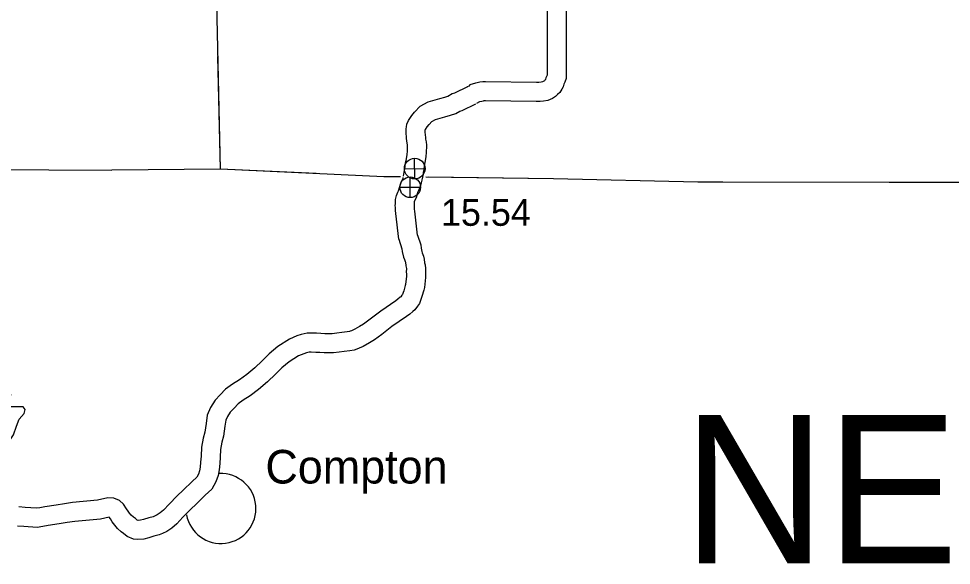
# Model space of a CAD drawing. Extents: x -939622 to -934245, y 1383184 to 1385301.
# Drawn here: x -935278.86 to -935234.85, y 1384147 to 1384172.8 of the extents above; entities that cross this region are included whole.
import ezdxf

# ---------------------------------------------------------------- set-up
doc = ezdxf.new("R2010")
doc.units = 0
for name, color, linetype in [('2', 7, 'Continuous'), ('Default', 7, 'Continuous'), ('Level 10', 7, 'Continuous'), ('Level 2', 7, 'Continuous'), ('Level 21', 7, 'Continuous'), ('Level 24', 7, 'Continuous'), ('Level 25', 7, 'Continuous'), ('Level 26', 7, 'Continuous')]:
    doc.layers.add(name, color=color, linetype=linetype)

msp = doc.modelspace()

# ---------------------------------------------------------------- linework, layer by layer
at = {"layer": '2'}
for points in [[(-935269.336, 1384165.704), (-935269.51, 1384173.539), (-935269.41, 1384181.419), (-935269.369, 1384189.244), (-935269.268, 1384197.25), (-935269.44, 1384205.199), (-935269.624, 1384213.144), (-935269.647, 1384221.105), (-935269.555, 1384229.264), (-935269.536, 1384235.856)], [(-935302.078, 1384165.768), (-935300.757, 1384165.714), (-935293.024, 1384165.708), (-935285.242, 1384165.707), (-935277.435, 1384165.661), (-935274.456, 1384165.655)], [(-935264.821, 1384165.488), (-935269.336, 1384165.704), (-935274.456, 1384165.655)]]:
    msp.add_lwpolyline(points, dxfattribs=at)
at = {"layer": 'Level 10'}
for points in [[(-935253.925, 1384173.999), (-935253.926, 1384170.131), (-935253.933, 1384170.108), (-935253.975, 1384170.003), (-935253.992, 1384169.949), (-935254.002, 1384169.931), (-935254.023, 1384169.898), (-935254.052, 1384169.872), (-935254.08, 1384169.845), (-935254.11, 1384169.826), (-935254.139, 1384169.812), (-935254.198, 1384169.806), (-935254.305, 1384169.791), (-935254.421, 1384169.793), (-935256.827, 1384169.816), (-935256.951, 1384169.815), (-935257.099, 1384169.801), (-935257.227, 1384169.768), (-935257.298, 1384169.751), (-935257.568, 1384169.684), (-935257.62, 1384169.619), (-935257.694, 1384169.578)], [(-935253.025, 1384173.886), (-935253.026, 1384169.977), (-935253.089, 1384169.795), (-935253.126, 1384169.702), (-935253.162, 1384169.588), (-935253.23, 1384169.468), (-935253.328, 1384169.314), (-935253.437, 1384169.214), (-935253.523, 1384169.133), (-935253.672, 1384169.037), (-935253.895, 1384168.931), (-935254.094, 1384168.912), (-935254.251, 1384168.89), (-935254.434, 1384168.893), (-935256.831, 1384168.916), (-935256.905, 1384168.916), (-935256.943, 1384168.912), (-935257.007, 1384168.896), (-935257.119, 1384168.867), (-935257.259, 1384168.79)], [(-935260.703, 1384165.366), (-935260.68, 1384165.458), (-935260.666, 1384165.549), (-935260.643, 1384165.706), (-935260.618, 1384165.821), (-935260.601, 1384165.98), (-935260.562, 1384166.19), (-935260.521, 1384166.394), (-935260.513, 1384166.553), (-935260.504, 1384166.663), (-935260.503, 1384166.698), (-935260.503, 1384166.79), (-935260.507, 1384166.843), (-935260.527, 1384166.92), (-935260.547, 1384167.035), (-935260.551, 1384167.141), (-935260.559, 1384167.251), (-935260.568, 1384167.356), (-935260.58, 1384167.491), (-935260.574, 1384167.593), (-935260.558, 1384167.697), (-935260.537, 1384167.816), (-935260.466, 1384167.989), (-935260.308, 1384168.226), (-935260.174, 1384168.393), (-935259.917, 1384168.668), (-935259.537, 1384168.88), (-935259.204, 1384168.969), (-935258.991, 1384169.029), (-935258.747, 1384169.098), (-935258.608, 1384169.147), (-935258.403, 1384169.261), (-935258.27, 1384169.304), (-935257.67, 1384169.59)], [(-935259.794, 1384165.303), (-935259.776, 1384165.416), (-935259.757, 1384165.547), (-935259.729, 1384165.678), (-935259.71, 1384165.849), (-935259.679, 1384166.018), (-935259.625, 1384166.283), (-935259.615, 1384166.496), (-935259.606, 1384166.602), (-935259.603, 1384166.675), (-935259.603, 1384166.829), (-935259.617, 1384166.992), (-935259.646, 1384167.108), (-935259.65, 1384167.131), (-935259.652, 1384167.193), (-935259.662, 1384167.324), (-935259.672, 1384167.435), (-935259.678, 1384167.502), (-935259.67, 1384167.55), (-935259.668, 1384167.563), (-935259.668, 1384167.564), (-935259.581, 1384167.694), (-935259.493, 1384167.804), (-935259.356, 1384167.95), (-935259.196, 1384168.04), (-935258.966, 1384168.101), (-935258.747, 1384168.163), (-935258.476, 1384168.239), (-935258.237, 1384168.323), (-935258.041, 1384168.432), (-935257.935, 1384168.467), (-935257.283, 1384168.778)], [(-935260.927, 1384162.387), (-935261.059, 1384163.598), (-935261.081, 1384163.745), (-935261.081, 1384163.89), (-935261.085, 1384163.987), (-935261.082, 1384164.066), (-935261.078, 1384164.267), (-935261.03, 1384164.46), (-935260.966, 1384164.611), (-935260.935, 1384164.677), (-935260.874, 1384164.88), (-935260.802, 1384165.073), (-935260.75, 1384165.193), (-935260.718, 1384165.276), (-935260.715, 1384165.299)], [(-935260.043, 1384162.582), (-935260.167, 1384163.713), (-935260.181, 1384163.812), (-935260.182, 1384163.907), (-935260.184, 1384163.984), (-935260.182, 1384164.038), (-935260.18, 1384164.149), (-935260.174, 1384164.173), (-935260.144, 1384164.244), (-935260.091, 1384164.358), (-935260.02, 1384164.594), (-935259.967, 1384164.737), (-935259.918, 1384164.852), (-935259.842, 1384165.046), (-935259.824, 1384165.175), (-935259.797, 1384165.278), (-935259.794, 1384165.298)], [(-935260.043, 1384162.582), (-935259.888, 1384162.121), (-935259.872, 1384161.961), (-935259.838, 1384161.819), (-935259.811, 1384161.751), (-935259.754, 1384161.593), (-935259.72, 1384161.454), (-935259.704, 1384161.282), (-935259.68, 1384161.182), (-935259.657, 1384161.012), (-935259.665, 1384160.864), (-935259.657, 1384160.748), (-935259.659, 1384160.59), (-935259.716, 1384160.11), (-935259.742, 1384159.991), (-935259.828, 1384159.693), (-935259.861, 1384159.589), (-935259.91, 1384159.458), (-935259.952, 1384159.357), (-935260.034, 1384159.225), (-935260.172, 1384159.051), (-935260.258, 1384158.976), (-935260.402, 1384158.851), (-935260.553, 1384158.743), (-935261.245, 1384158.27), (-935261.728, 1384157.899), (-935262.072, 1384157.65), (-935262.303, 1384157.495), (-935262.596, 1384157.334), (-935262.799, 1384157.244), (-935262.894, 1384157.205), (-935263.03, 1384157.158), (-935263.224, 1384157.128), (-935263.499, 1384157.09), (-935263.741, 1384157.065), (-935264.006, 1384157.028), (-935264.262, 1384157.026), (-935264.447, 1384157.031), (-935264.647, 1384157.045), (-935264.84, 1384157.052), (-935265.052, 1384157.06), (-935265.146, 1384157.061), (-935265.284, 1384157.031), (-935265.407, 1384156.988), (-935265.657, 1384156.883), (-935266.096, 1384156.598), (-935266.438, 1384156.317), (-935266.741, 1384156.019), (-935267.111, 1384155.654), (-935267.535, 1384155.301), (-935267.928, 1384155.006), (-935268.267, 1384154.796), (-935268.503, 1384154.627), (-935268.695, 1384154.426), (-935268.875, 1384154.229), (-935269.012, 1384154.028), (-935269.083, 1384153.85), (-935269.124, 1384153.562), (-935269.197, 1384153.096), (-935269.27, 1384152.814), (-935269.334, 1384152.472), (-935269.357, 1384152.107), (-935269.374, 1384151.804), (-935269.4, 1384151.515), (-935269.446, 1384151.243), (-935269.549, 1384150.94), (-935269.743, 1384150.603), (-935270.051, 1384150.306), (-935270.47, 1384149.902), (-935270.745, 1384149.634), (-935271.105, 1384149.273), (-935271.397, 1384148.956), (-935271.633, 1384148.759), (-935271.869, 1384148.594), (-935272.066, 1384148.503), (-935272.233, 1384148.439), (-935272.477, 1384148.375), (-935272.72, 1384148.305), (-935272.95, 1384148.235), (-935273.235, 1384148.216), (-935273.447, 1384148.236), (-935273.732, 1384148.355), (-935273.911, 1384148.501), (-935274.017, 1384148.582), (-935274.197, 1384148.747), (-935274.327, 1384148.898), (-935274.447, 1384149.055), (-935274.526, 1384149.19), (-935274.587, 1384149.279), (-935275.002, 1384149.187), (-935276.214, 1384149.066), (-935276.57, 1384149.017), (-935276.945, 1384148.957), (-935277.468, 1384148.879), (-935277.721, 1384148.829), (-935277.99, 1384148.793), (-935278.613, 1384148.837), (-935278.918, 1384148.857)], [(-935260.927, 1384162.387), (-935260.774, 1384161.932), (-935260.762, 1384161.809), (-935260.698, 1384161.548), (-935260.654, 1384161.435), (-935260.617, 1384161.334), (-935260.61, 1384161.304), (-935260.594, 1384161.133), (-935260.565, 1384161.016), (-935260.56, 1384160.976), (-935260.566, 1384160.86), (-935260.558, 1384160.723), (-935260.558, 1384160.647), (-935260.604, 1384160.262), (-935260.615, 1384160.213), (-935260.69, 1384159.954), (-935260.712, 1384159.884), (-935260.748, 1384159.787), (-935260.756, 1384159.768), (-935260.771, 1384159.744), (-935260.827, 1384159.674), (-935260.85, 1384159.654), (-935260.959, 1384159.559), (-935261.067, 1384159.482), (-935261.773, 1384158.999), (-935262.267, 1384158.621), (-935262.587, 1384158.388), (-935262.771, 1384158.265), (-935262.995, 1384158.141), (-935263.153, 1384158.072), (-935263.215, 1384158.046), (-935263.248, 1384158.035), (-935263.354, 1384158.019), (-935263.607, 1384157.983), (-935263.85, 1384157.958), (-935264.071, 1384157.927), (-935264.253, 1384157.926), (-935264.404, 1384157.93), (-935264.599, 1384157.944), (-935264.807, 1384157.952), (-935265.032, 1384157.96), (-935265.239, 1384157.961), (-935265.527, 1384157.899), (-935265.728, 1384157.83), (-935266.08, 1384157.681), (-935266.628, 1384157.326), (-935267.041, 1384156.987), (-935267.373, 1384156.66), (-935267.715, 1384156.322), (-935268.093, 1384156.008), (-935268.437, 1384155.75), (-935268.766, 1384155.545), (-935269.096, 1384155.31), (-935269.352, 1384155.04), (-935269.583, 1384154.789), (-935269.81, 1384154.453), (-935269.959, 1384154.085), (-935270.014, 1384153.695), (-935270.08, 1384153.279), (-935270.149, 1384153.009), (-935270.229, 1384152.583), (-935270.255, 1384152.161), (-935270.272, 1384151.869), (-935270.293, 1384151.63), (-935270.322, 1384151.464), (-935270.373, 1384151.312), (-935270.459, 1384151.163), (-935270.676, 1384150.954), (-935271.097, 1384150.548), (-935271.378, 1384150.274), (-935271.754, 1384149.896), (-935272.019, 1384149.61), (-935272.181, 1384149.474), (-935272.319, 1384149.378), (-935272.417, 1384149.332), (-935272.508, 1384149.297), (-935272.715, 1384149.244), (-935272.976, 1384149.168), (-935273.113, 1384149.126), (-935273.224, 1384149.119), (-935273.227, 1384149.119), (-935273.264, 1384149.135), (-935273.353, 1384149.207), (-935273.438, 1384149.272), (-935273.549, 1384149.374), (-935273.627, 1384149.465), (-935273.697, 1384149.557), (-935273.766, 1384149.675), (-935273.912, 1384149.884), (-935274.101, 1384150.064), (-935274.364, 1384150.168), (-935274.648, 1384150.187), (-935275.144, 1384150.077), (-935276.32, 1384149.96), (-935276.702, 1384149.907), (-935277.083, 1384149.847), (-935277.622, 1384149.766), (-935277.868, 1384149.717), (-935278.018, 1384149.697), (-935278.551, 1384149.735), (-935278.857, 1384149.755)]]:
    msp.add_lwpolyline(points, dxfattribs=at)
at = {"layer": 'Level 2'}
for points in [[(-935269.336, 1384165.704), (-935269.51, 1384173.539), (-935269.41, 1384181.419), (-935269.369, 1384189.244), (-935269.268, 1384197.25), (-935269.44, 1384205.199), (-935269.624, 1384213.144), (-935269.647, 1384221.105), (-935269.555, 1384229.264), (-935269.536, 1384235.856)], [(-935269.336, 1384165.704), (-935269.454, 1384171.013)], [(-935302.078, 1384165.768), (-935300.757, 1384165.714), (-935293.024, 1384165.708), (-935285.242, 1384165.707), (-935277.435, 1384165.661), (-935274.456, 1384165.655)], [(-935260.848, 1384165.327), (-935261.621, 1384165.335), (-935269.336, 1384165.704), (-935274.456, 1384165.655)], [(-935261.014, 1384165.329), (-935261.621, 1384165.335), (-935269.336, 1384165.704), (-935274.456, 1384165.655)], [(-935192.056, 1384165.792), (-935198.123, 1384164.778), (-935206.231, 1384164.879), (-935214.11, 1384165.011), (-935222.03, 1384165.015), (-935229.846, 1384165.06), (-935237.777, 1384165.065), (-935245.637, 1384165.08), (-935246.815, 1384165.091)], [(-935246.815, 1384165.091), (-935253.616, 1384165.246), (-935259.643, 1384165.313)], [(-935246.815, 1384165.091), (-935253.616, 1384165.246), (-935259.519, 1384165.312)], [(-935198.123, 1384164.778), (-935206.231, 1384164.879), (-935214.11, 1384165.011), (-935222.03, 1384165.015), (-935229.846, 1384165.06), (-935237.777, 1384165.065), (-935245.637, 1384165.08), (-935246.815, 1384165.091)]]:
    msp.add_lwpolyline(points, dxfattribs=at)
at = {"layer": 'Level 21'}
msp.add_lwpolyline([(-935283.905, 1384155.237), (-935283.677, 1384153.714), (-935283.778, 1384151.405), (-935283.575, 1384151.278), (-935283.195, 1384151.278), (-935283.195, 1384150.466), (-935279.997, 1384150.466), (-935279.845, 1384150.796), (-935279.896, 1384151.329), (-935279.82, 1384151.938), (-935279.54, 1384152.42), (-935279.363, 1384152.775), (-935279.109, 1384153.156), (-935278.957, 1384153.562), (-935278.83, 1384153.892), (-935278.602, 1384154.171), (-935278.551, 1384154.349), (-935278.652, 1384154.475), (-935279.439, 1384154.475), (-935279.261, 1384154.831), (-935279.236, 1384155.059), (-935279.341, 1384155.234)], close=True, dxfattribs=at)
at = {"layer": 'Level 24'}
msp.add_arc((-935269.313, 1384149.681), 1.65, 190.144, 92.7057, dxfattribs=at)
at = {"layer": 'Level 26'}
for p, q in [((-935260.159, 1384165.235), (-935260.182, 1384166.211)), ((-935260.659, 1384165.712), (-935259.682, 1384165.734)), ((-935260.384, 1384164.354), (-935260.384, 1384165.329)), ((-935260.871, 1384164.842), (-935259.896, 1384164.842))]:
    msp.add_line(p, q, dxfattribs=at)
for centre, radius in [((-935260.17, 1384165.723), 0.488), ((-935260.384, 1384164.842), 0.487)]:
    msp.add_circle(centre, radius, dxfattribs=at)

# ---------------------------------------------------------------- texts
at = {"layer": 'Default'}
msp.add_text('NEWTON', height=7, dxfattribs=at).set_placement((-935247.525, 1384147.101))
at = {"layer": 'Level 24'}
msp.add_text('Compton', height=1.584, dxfattribs=at).set_placement((-935267.216, 1384150.863))
at = {"layer": 'Level 25'}
msp.add_text('15.54', height=1.2672, dxfattribs=at).set_placement((-935258.931, 1384163.023))

doc.saveas('drawing.dxf')
